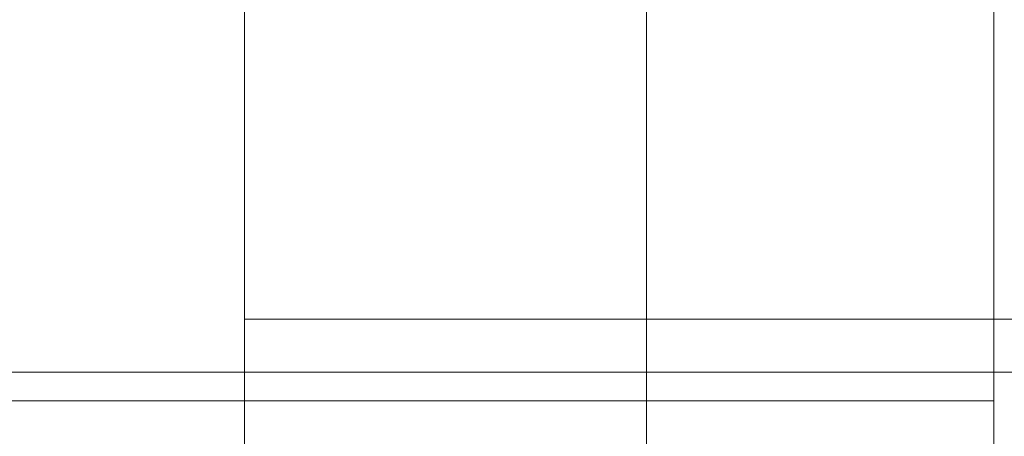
# Model space of a CAD drawing. Header units: inches. Extents: x 1 to 109, y 1 to 85.
# Tile 896 of 1056: x 88.3323 to 88.398, y 24.6612 to 24.689. Entities that reach past the tile are written whole.
import ezdxf

# ---------------------------------------------------------------- set-up
doc = ezdxf.new("R2010")
doc.units = ezdxf.units.IN
doc.header["$MEASUREMENT"] = 0

msp = doc.modelspace()

# ---------------------------------------------------------------- linework, layer by layer
at = {"color": 7, "linetype": 'Continuous', "lineweight": 15, "ltscale": 5}
for p, q in [((88.397324, 24.663522), (88.397324, 24.993938)), ((88.397324, 24.992272), (88.397324, 21.375605)), ((88.347324, 24.380049), (88.347324, 24.796661)), ((88.347324, 24.371466), (88.347324, 24.788078)), ((88.374142, 24.581605), (88.374142, 24.748272)), ((88.347324, 24.733355), (88.347324, 24.443355)), ((88.347324, 24.434772), (88.347324, 24.724772)), ((88.422324, 24.66898), (88.347324, 24.66898)), ((88.347324, 24.50773), (88.347324, 24.66898)), ((88.422324, 24.665438), (88.318157, 24.665438)), ((88.422324, 24.665438), (88.318157, 24.665438)), ((88.397324, 24.663522), (87.888991, 24.663522)), ((88.397324, 24.663522), (88.084824, 24.663522)), ((88.397324, 24.609355), (88.397324, 24.663522)), ((88.397324, 24.663522), (88.397324, 24.609355))]:
    msp.add_line(p, q, dxfattribs=at)

doc.saveas('drawing.dxf')
